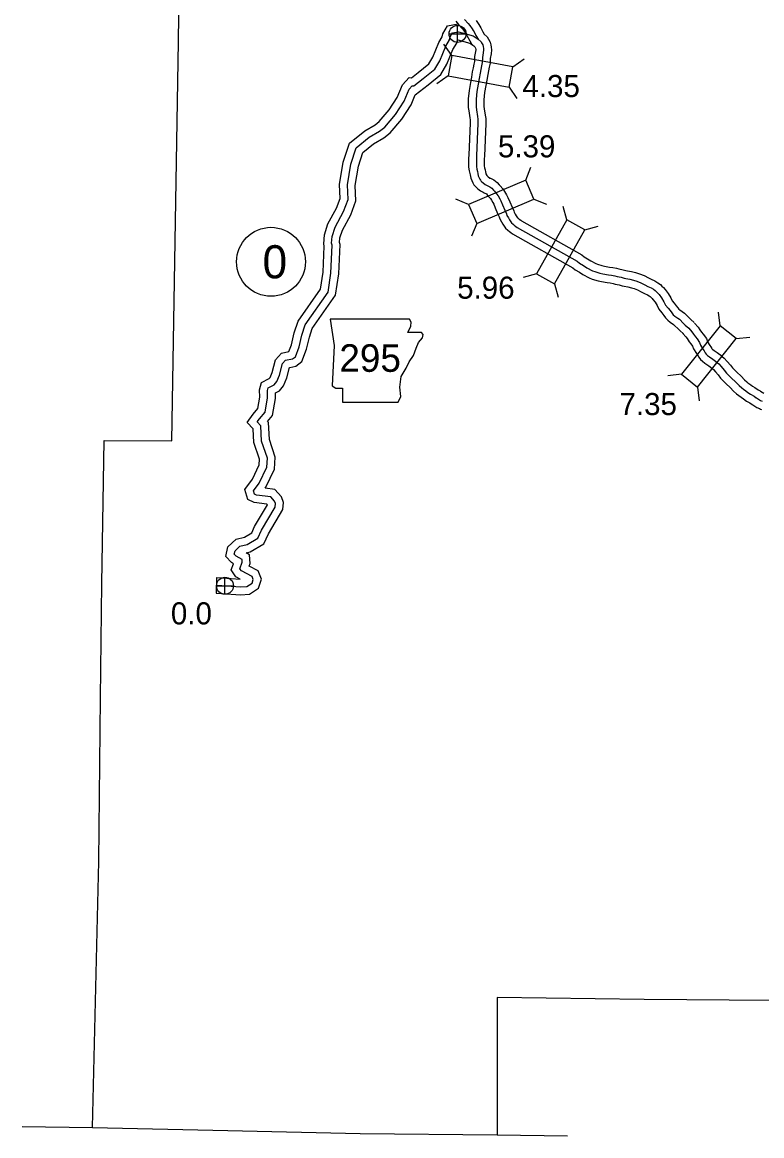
# Model space of a CAD drawing. Extents: x -83719 to 153526, y -11835 to 11446.
# Drawn here: x 7803 to 8275, y -3166 to -2455 of the extents above; entities that cross this region are included whole.
import ezdxf

# ---------------------------------------------------------------- set-up
doc = ezdxf.new("R2010")
doc.units = 0
for name, color, linetype in [('Level 10', 7, 'Continuous'), ('Level 2', 7, 'Continuous'), ('Level 20', 7, 'Continuous'), ('Level 21', 7, 'Continuous'), ('Level 25', 7, 'Continuous'), ('Level 26', 7, 'Continuous'), ('Level 27', 7, 'Continuous'), ('Level 58', 7, 'Continuous'), ('Level 59', 7, 'Continuous')]:
    doc.layers.add(name, color=color, linetype=linetype)

msp = doc.modelspace()

# ---------------------------------------------------------------- linework, layer by layer
at = {"layer": 'Level 10'}
msp.add_line((7926.96, -2809.6), (7926.71, -2819.6), dxfattribs=at)
for points in [[(7926.96, -2809.6), (7930.6, -2809.69), (7942.07, -2810.49), (7939.45, -2809.1), (7936.45, -2804.52), (7937.85, -2800.7), (7936.52, -2799.97), (7932.91, -2796.03), (7934.31, -2789.88), (7939.55, -2784.96), (7944.79, -2783.76), (7949.47, -2780.94), (7951.36, -2776.87), (7959.52, -2763.16), (7959.19, -2762.8), (7951.07, -2761.71), (7947.12, -2759.75), (7945.12, -2753.3), (7949.94, -2746.67), (7954.19, -2737.7), (7954.45, -2734.06), (7950.85, -2723.38), (7950.34, -2714.71), (7946.62, -2710.54), (7950.42, -2705.22), (7953.32, -2701.7), (7954.64, -2694.46), (7954.53, -2689.65), (7955.69, -2685.03), (7960.72, -2682.46), (7961.18, -2681.9), (7962.51, -2678.76), (7964.67, -2670.58), (7968.52, -2666.3), (7973.29, -2665.31), (7974.94, -2660.92), (7976.69, -2653.44), (7979.08, -2646), (7993.47, -2625.54), (7995.12, -2614.71), (7995.81, -2597.99), (7995.43, -2596.47), (7995.86, -2590.79), (7998.12, -2583.85), (8003.61, -2573.79), (8005.94, -2567.53), (8005.51, -2558.66), (8007.93, -2544.53), (8011.88, -2532.34), (8021.6, -2524.35), (8028.28, -2520.55), (8030.91, -2518.52), (8037.22, -2510.92), (8042.34, -2503.21), (8045.65, -2495.17), (8049.89, -2490.47), (8051.53, -2490.63), (8055.84, -2487.22), (8062.57, -2481.76), (8065.06, -2477.5), (8068.93, -2468.02), (8071.1, -2464.51), (8071.55, -2462.59), (8074.42, -2457.48), (8081.29, -2456.17)], [(8079.86, -2454.5), (8081.58, -2456.63), (8084.03, -2459.35), (8084.77, -2460.17), (8085.96, -2462.03)], [(8092.75, -2454.1), (8094.39, -2456.65), (8095.02, -2457.65), (8095.72, -2458.71), (8097.02, -2461.21), (8097.88, -2462.68)], [(8090.03, -2469.05), (8085.85, -2461.95)], [(8097.88, -2462.68), (8099.84, -2464.48), (8100.66, -2465.93), (8101.67, -2467.83), (8102.06, -2469.61), (8102.33, -2471.02), (8102.55, -2472.74), (8102.25, -2475.33), (8101.7, -2478.2), (8101.59, -2481.31), (8101.09, -2483.88), (8100.59, -2486.22), (8100.16, -2488.55), (8099.6, -2492.02), (8098.89, -2495.44), (8098.17, -2500.06), (8097.68, -2504.56), (8097.7, -2506.87), (8097.75, -2508.88), (8097.9, -2510.48), (8098.55, -2514.47), (8098.92, -2516.48), (8098.86, -2519.67), (8098.04, -2540.65), (8097.9, -2542.24), (8097.89, -2544.24), (8097.88, -2546.01), (8097.9, -2546.83), (8098.07, -2547.97), (8098.43, -2549.34), (8098.7, -2550.7), (8098.88, -2551.73), (8098.99, -2551.96), (8099.47, -2552.94), (8099.57, -2553.04), (8100.45, -2553.8), (8101.26, -2554.5), (8101.36, -2554.55), (8101.83, -2554.73), (8102.7, -2555.14), (8104.02, -2555.8), (8106.25, -2557.34), (8107.5, -2558.94), (8108.08, -2559.49), (8109.7, -2561.46), (8110.94, -2563.13), (8112.22, -2565.35), (8113.02, -2566.89), (8114.19, -2569.64), (8115.66, -2573.2), (8116.71, -2575.59), (8116.98, -2576.3), (8117.66, -2577.52), (8118.3, -2578.66), (8119.11, -2579.85), (8119.53, -2580.23), (8120.17, -2580.75), (8121.19, -2581.51), (8121.71, -2581.94), (8160.11, -2603.53), (8161.7, -2604.87), (8163.89, -2606.17), (8165.89, -2607.47), (8169.19, -2609.16), (8170.16, -2609.57), (8172.95, -2610.36), (8174.69, -2610.73), (8177.88, -2611.37), (8179.95, -2611.58), (8182.32, -2612.1), (8183.79, -2612.44), (8186.57, -2613.05), (8188.36, -2613.56), (8189.27, -2613.76), (8191.86, -2614.29), (8194.43, -2614.91), (8196.94, -2615.63), (8199.93, -2616.83), (8202.66, -2618.24), (8204.54, -2619.18), (8206.78, -2620.15), (8208.81, -2621.42), (8210.34, -2622.54), (8211.29, -2623.5), (8212.32, -2624.47), (8213.48, -2625.78), (8215.22, -2628.25), (8216.99, -2631.03), (8217.91, -2632.9), (8219.19, -2634.47), (8220.43, -2636.11), (8221.44, -2637.37), (8222.18, -2638.25), (8222.73, -2638.74), (8224.15, -2639.74), (8225.72, -2640.71), (8228.75, -2643.79), (8229.74, -2644.79), (8231.86, -2646.77)], [(7926.71, -2819.6), (7930.13, -2819.68), (7942.36, -2820.54), (7948.06, -2820.11), (7953.9, -2816.39), (7955.82, -2810.56), (7953.62, -2805.32), (7947.92, -2802.28), (7948.56, -2800.53), (7948.17, -2794.99), (7945.94, -2793.76), (7948.58, -2793.16), (7957.26, -2787.92), (7960.22, -2781.54), (7969.36, -2766.17), (7969.79, -2761.67), (7968.42, -2758.12), (7964.2, -2753.38), (7958.03, -2752.55), (7958.58, -2751.8), (7964.03, -2740.28), (7964.56, -2732.77), (7960.76, -2721.46), (7960.12, -2710.64), (7959.49, -2709.94), (7962.69, -2706.06), (7964.66, -2695.25), (7964.58, -2691.72), (7967.13, -2690.41), (7969.82, -2687.12), (7972, -2682.01), (7973.72, -2675.47), (7973.76, -2675.43), (7977.58, -2674.63), (7981.56, -2671.73), (7984.53, -2663.83), (7986.33, -2656.12), (7988.14, -2650.51), (8003, -2629.37), (8005.09, -2615.67), (8005.86, -2596.96), (8005.52, -2595.61), (8005.74, -2592.75), (8007.34, -2587.83), (8012.74, -2577.95), (8016.02, -2569.09), (8015.55, -2559.27), (8017.67, -2546.93), (8020.49, -2538.21), (8027.29, -2532.62), (8033.84, -2528.89), (8037.89, -2525.76), (8045.25, -2516.9), (8051.21, -2507.93), (8053.84, -2501.54), (8062.1, -2495.03), (8070.29, -2488.37), (8074.05, -2481.93), (8077.87, -2472.57), (8080.45, -2468.39), (8080.92, -2466.42), (8081.16, -2466.37), (8088.71, -2468.51), (8091.34, -2470.13)], [(8090.03, -2469.05), (8091.91, -2470.77), (8092.2, -2471.31), (8092.26, -2471.6), (8092.45, -2472.6), (8092.48, -2472.81), (8092.36, -2473.82), (8091.74, -2477.08), (8091.62, -2480.17), (8091.3, -2481.87), (8090.78, -2484.27), (8090.31, -2486.86), (8089.77, -2490.19), (8089.05, -2493.64), (8088.25, -2498.75), (8087.68, -2504.06), (8087.7, -2507.02), (8087.76, -2509.48), (8087.98, -2511.76), (8088.69, -2516.18), (8088.9, -2517.31), (8088.86, -2519.39), (8088.06, -2540.03), (8087.91, -2541.78), (8087.89, -2544.18), (8087.88, -2546.09), (8087.92, -2547.67), (8088.26, -2550), (8088.68, -2551.57), (8088.87, -2552.55), (8089.26, -2554.73), (8089.95, -2556.23), (8090.58, -2557.52), (8091.36, -2558.97), (8092.3, -2559.92), (8092.86, -2560.45), (8093.91, -2561.37), (8095.61, -2562.82), (8097.17, -2563.64), (8097.9, -2563.93), (8098.35, -2564.14), (8098.9, -2564.42), (8099.32, -2564.71), (8100.05, -2565.65), (8100.73, -2566.3), (8101.82, -2567.62), (8102.57, -2568.63), (8103.45, -2570.16), (8103.97, -2571.16), (8104.97, -2573.51), (8106.46, -2577.1), (8107.45, -2579.39), (8107.9, -2580.55), (8108.94, -2582.41), (8109.81, -2583.95), (8111.51, -2586.45), (8113.01, -2587.82), (8114.03, -2588.64), (8114.99, -2589.36), (8116, -2590.2), (8154.38, -2611.78), (8155.9, -2613.06), (8158.62, -2614.67), (8160.87, -2616.13), (8164.94, -2618.22), (8166.82, -2619.02), (8170.54, -2620.07), (8172.67, -2620.53), (8176.38, -2621.27), (8178.37, -2621.47), (8180.13, -2621.85), (8181.58, -2622.19), (8184.13, -2622.75), (8185.92, -2623.26), (8187.2, -2623.54), (8189.67, -2624.05), (8191.88, -2624.58), (8193.7, -2625.1), (8195.76, -2625.93), (8198.13, -2627.15), (8200.31, -2628.24), (8202.11, -2629.02), (8203.2, -2629.71), (8203.79, -2630.14), (8204.3, -2630.65), (8205.12, -2631.43), (8205.62, -2631.99), (8206.92, -2633.82), (8208.25, -2635.93), (8209.44, -2638.34), (8211.33, -2640.66), (8212.53, -2642.24), (8213.71, -2643.72), (8215.02, -2645.26), (8216.52, -2646.59), (8218.62, -2648.07), (8219.43, -2648.58), (8221.63, -2650.81), (8222.76, -2651.95), (8225.02, -2654.07)], [(8232.18, -2647.1), (8234.49, -2649.71), (8235.62, -2651.41), (8236.67, -2652.94), (8237.71, -2654.16), (8239.76, -2657.07), (8240.5, -2659.01), (8242.01, -2661.44), (8242.54, -2662.37), (8243.12, -2663.29), (8243.41, -2663.68), (8243.73, -2663.98), (8244.6, -2664.67), (8246.56, -2665.98), (8249.78, -2668.16), (8249.78, -2668.49), (8251.11, -2669.56), (8252.91, -2671.59), (8255.03, -2673.99), (8256.29, -2675.73), (8259.13, -2678.56), (8261.8, -2680.99), (8264.12, -2683.35), (8265.49, -2684.65), (8266.26, -2685.23), (8267.98, -2686.44), (8269.21, -2687.48), (8270.55, -2688.33), (8272.79, -2689.64), (8274.02, -2690.47), (8274.23, -2690.57), (8276.31, -2691.89)], [(8224.7, -2653.74), (8226.55, -2655.83), (8227.34, -2657.01), (8228.73, -2659.03), (8229.8, -2660.29), (8230.86, -2661.8), (8231.5, -2663.48), (8233.41, -2666.54), (8233.94, -2667.49), (8234.88, -2668.98), (8235.91, -2670.33), (8237.12, -2671.5), (8238.7, -2672.76), (8241.25, -2674.46), (8244.19, -2676.83), (8245.43, -2678.22), (8247.21, -2680.24), (8248.66, -2682.25), (8252.24, -2685.8), (8254.87, -2688.2), (8257.11, -2690.48), (8258.99, -2692.27), (8260.35, -2693.3), (8261.88, -2694.38), (8263.29, -2695.56), (8265.34, -2696.87), (8267.48, -2698.12), (8268.96, -2699.11), (8269.28, -2699.27), (8270.72, -2700.18), (8271.89, -2701.02), (8273.64, -2701.73), (8274.33, -2701.97), (8274.91, -2702.28)]]:
    msp.add_lwpolyline(points, dxfattribs=at)
at = {"layer": 'Level 2'}
for points in [[(7902.7, -2467.67), (7905.14, -2282.69), (7906.47, -2177.99)], [(7847.87, -3160.63), (7851.95, -2990.85), (7853.08, -2886.44), (7853.81, -2813.29), (7855.35, -2722.14), (7898.51, -2722.33), (7902.7, -2467.67)], [(8281.48, -3079.58), (8199.91, -3078.81), (8106.2, -3077.54), (8106.12, -3165.27)], [(7803.05, -3159.93), (7847.87, -3160.63)], [(7847.87, -3160.63), (7934.2, -3162.36), (8018.79, -3164.33), (8106.12, -3165.27), (8151.05, -3165.79)]]:
    msp.add_lwpolyline(points, dxfattribs=at)
at = {"layer": 'Level 20'}
for p, q in [((8077.15, -2476.44), (8072.14, -2469.21)), ((8116.12, -2483.49), (8123.35, -2478.47)), ((8074.8, -2489.43), (8067.57, -2494.44)), ((8113.77, -2496.48), (8118.78, -2503.71)), ((8124.4, -2555.84), (8127.68, -2547.67)), ((8087.97, -2571.37), (8079.81, -2568.09)), ((8129.58, -2567.98), (8137.74, -2571.26)), ((8150.58, -2581.2), (8148.21, -2572.72)), ((8093.15, -2583.51), (8089.87, -2591.68)), ((8162.09, -2587.66), (8170.56, -2585.29)), ((8131.18, -2615.71), (8122.7, -2618.09)), ((8142.68, -2622.18), (8145.06, -2630.66)), ((8248.41, -2648.8), (8247.42, -2640.06)), ((8258.75, -2657.02), (8267.49, -2656.02)), ((8223.77, -2679.8), (8215.02, -2680.79)), ((8234.1, -2688.01), (8235.1, -2696.76))]:
    msp.add_line(p, q, dxfattribs=at)
for points in [[(8074.8, -2489.43), (8113.77, -2496.48), (8116.12, -2483.49), (8077.15, -2476.44)], [(8124.4, -2555.84), (8087.97, -2571.37), (8093.15, -2583.51), (8129.58, -2567.98)], [(8150.58, -2581.2), (8131.18, -2615.71), (8142.68, -2622.18), (8162.09, -2587.66)], [(8248.41, -2648.8), (8223.77, -2679.8), (8234.1, -2688.01), (8258.75, -2657.02)]]:
    msp.add_lwpolyline(points, close=True, dxfattribs=at)
at = {"layer": 'Level 21'}
msp.add_lwpolyline([(7999.48, -2644.6), (8002.02, -2661.51), (8000.89, -2687.17), (8003.15, -2688.58), (8007.38, -2688.58), (8007.38, -2697.6), (8042.9, -2697.6), (8044.6, -2693.94), (8044.03, -2688.02), (8044.88, -2681.25), (8047.98, -2675.89), (8049.95, -2671.95), (8052.77, -2667.72), (8054.46, -2663.2), (8055.87, -2659.54), (8058.41, -2656.44), (8058.98, -2654.46), (8057.85, -2653.05), (8049.11, -2653.05), (8051.08, -2649.11), (8051.36, -2646.57), (8050.19, -2644.62)], close=True, dxfattribs=at)
at = {"layer": 'Level 26'}
for p, q in [((8080.88, -2467.98), (8080.88, -2457.15)), ((8075.47, -2462.57), (8086.3, -2462.57)), ((7932.44, -2820.18), (7932.44, -2809.34)), ((7927.02, -2814.76), (7937.85, -2814.76))]:
    msp.add_line(p, q, dxfattribs=at)
for centre in [(8080.88, -2462.57), (7932.44, -2814.76)]:
    msp.add_circle(centre, 5.42, dxfattribs=at)
at = {"layer": 'Level 27'}
msp.add_circle((7961.79, -2608), 22, dxfattribs=at)
at = {"layer": 'Level 59'}
for points in [[(8085.38, -2453.39), (8087.75, -2456.01), (8088.76, -2457.14), (8090.17, -2459.34), (8090.82, -2460.35), (8091.4, -2461.24), (8092.64, -2463.63), (8093.95, -2465.87)], [(7926.84, -2814.6), (7930.36, -2814.69), (7942.34, -2815.52), (7946.44, -2815.22), (7949.71, -2813.13), (7950.49, -2810.77), (7949.7, -2808.9), (7942.93, -2805.29), (7942.01, -2803.88), (7943.49, -2799.82), (7943.37, -2798.05), (7939.65, -2795.99), (7938.36, -2794.58), (7938.84, -2792.48), (7941.99, -2789.53), (7946.69, -2788.46), (7953.37, -2784.43), (7955.79, -2779.21), (7964.49, -2764.58), (7964.7, -2762.38), (7964.08, -2760.77), (7961.7, -2758.09), (7952.55, -2756.87), (7951.26, -2756.22), (7950.64, -2754.22), (7954.26, -2749.24), (7959.11, -2738.99), (7959.51, -2733.42), (7955.81, -2722.42), (7955.23, -2712.67), (7953.01, -2710.19), (7954.39, -2708.27), (7958.01, -2703.88), (7959.65, -2694.85), (7959.55, -2690.21), (7959.99, -2688.45), (7963.93, -2686.44), (7965.5, -2684.51), (7967.26, -2680.38), (7969.19, -2673.02), (7971.14, -2670.86), (7975.5, -2669.96), (7977.41, -2668.57), (7979.74, -2662.38), (7981.51, -2654.78), (7983.61, -2648.25), (7998.24, -2627.45), (8000.1, -2615.19), (8000.83, -2597.48), (8000.47, -2596.04), (8000.8, -2591.77), (8002.73, -2585.84), (8008.17, -2575.87), (8010.98, -2568.31), (8010.53, -2558.97), (8012.8, -2545.73), (8016.19, -2535.28), (8024.45, -2528.49), (8031.06, -2524.72), (8034.4, -2522.14), (8041.24, -2513.91), (8046.77, -2505.57), (8049.95, -2497.88), (8051.92, -2495.69), (8053.05, -2495.8), (8058.97, -2491.13), (8066.43, -2485.07), (8069.55, -2479.71), (8073.4, -2470.29), (8075.77, -2466.45), (8076.25, -2464.42), (8077.64, -2461.95), (8081.38, -2461.24), (8090.74, -2463.89), (8093.95, -2465.87)], [(8093.95, -2465.87), (8095.88, -2467.63), (8096.27, -2468.33), (8096.93, -2469.57), (8097.16, -2470.6), (8097.39, -2471.81), (8097.52, -2472.77), (8097.31, -2474.57), (8096.72, -2477.64), (8096.61, -2480.74), (8096.19, -2482.88), (8095.68, -2485.24), (8095.24, -2487.71), (8094.68, -2491.11), (8093.97, -2494.54), (8093.21, -2499.41), (8092.68, -2504.31), (8092.7, -2506.94), (8092.75, -2509.18), (8092.94, -2511.12), (8093.62, -2515.32), (8093.91, -2516.89), (8093.86, -2519.53), (8093.05, -2540.34), (8092.9, -2542.01), (8092.89, -2544.21), (8092.88, -2546.05), (8092.91, -2547.25), (8093.17, -2548.98), (8093.56, -2550.46), (8093.78, -2551.62), (8094.07, -2553.23), (8094.47, -2554.1), (8095.03, -2555.23), (8095.42, -2555.97), (8095.79, -2556.34), (8096.22, -2556.74), (8097.18, -2557.58), (8098.44, -2558.66), (8099.27, -2559.1), (8099.86, -2559.33), (8100.53, -2559.64), (8101.46, -2560.11), (8102.78, -2561.02), (8103.78, -2562.29), (8104.4, -2562.9), (8105.76, -2564.54), (8106.75, -2565.88), (8107.84, -2567.76), (8108.5, -2569.03), (8109.58, -2571.57), (8111.06, -2575.15), (8112.08, -2577.49), (8112.44, -2578.43), (8113.3, -2579.97), (8114.05, -2581.31), (8115.31, -2583.15), (8116.27, -2584.02), (8117.1, -2584.69), (8118.09, -2585.43), (8118.85, -2586.07), (8157.24, -2607.66), (8158.8, -2608.97), (8161.26, -2610.42), (8163.38, -2611.8), (8167.06, -2613.69), (8168.49, -2614.3), (8171.75, -2615.22), (8173.68, -2615.63), (8177.13, -2616.32), (8179.16, -2616.53), (8181.22, -2616.97), (8182.69, -2617.32), (8185.35, -2617.9), (8187.14, -2618.41), (8188.24, -2618.65), (8190.76, -2619.17), (8193.16, -2619.75), (8195.32, -2620.36), (8197.84, -2621.38), (8200.4, -2622.7), (8202.42, -2623.71), (8204.45, -2624.59), (8206.01, -2625.56), (8207.07, -2626.34), (8207.8, -2627.08), (8208.72, -2627.95), (8209.55, -2628.89), (8211.07, -2631.03), (8212.62, -2633.48), (8213.67, -2635.62), (8215.26, -2637.56), (8216.48, -2639.17), (8217.57, -2640.55), (8218.6, -2641.76), (8219.63, -2642.66), (8221.38, -2643.91), (8222.58, -2644.65), (8225.19, -2647.3), (8226.25, -2648.37), (8228.44, -2650.42)], [(8228.44, -2650.42), (8230.52, -2652.77), (8231.48, -2654.21), (8232.7, -2655.99), (8233.76, -2657.23), (8235.31, -2659.44), (8236, -2661.24), (8237.71, -2663.99), (8238.24, -2664.93), (8239, -2666.13), (8239.66, -2667), (8240.42, -2667.74), (8241.65, -2668.72), (8243.77, -2670.13), (8244.77, -2670.81), (8244.76, -2670.87), (8247.65, -2673.19), (8249.17, -2674.9), (8251.12, -2677.12), (8252.48, -2678.99), (8255.69, -2682.18), (8258.34, -2684.6), (8260.62, -2686.91), (8262.24, -2688.46), (8263.3, -2689.27), (8264.93, -2690.41), (8266.25, -2691.52), (8267.94, -2692.6), (8270.13, -2693.88), (8271.49, -2694.79), (8271.76, -2694.92), (8273.52, -2696.03), (8274.31, -2696.61), (8275.41, -2697.05)]]:
    msp.add_lwpolyline(points, dxfattribs=at)

# ---------------------------------------------------------------- texts
at = {"layer": 'Level 21'}
msp.add_text('295', height=17.6, dxfattribs=at).set_placement((8005.44, -2678.24))
at = {"layer": 'Level 25'}
msp.add_text('0.0', height=14.08, dxfattribs=at).set_placement((7897.91, -2839.43))
at = {"layer": 'Level 27'}
msp.add_text('0', height=21.12, dxfattribs=at).set_placement((7956.41, -2618.56))
at = {"layer": 'Level 58'}
for s, p in [('4.35', (8122.3, -2502.88)), ('5.39', (8106.66, -2541.37)), ('5.96', (8080.62, -2631.56)), ('7.35', (8184.25, -2705.85))]:
    msp.add_text(s, height=14.08, dxfattribs=at).set_placement(p)

doc.saveas('drawing.dxf')
